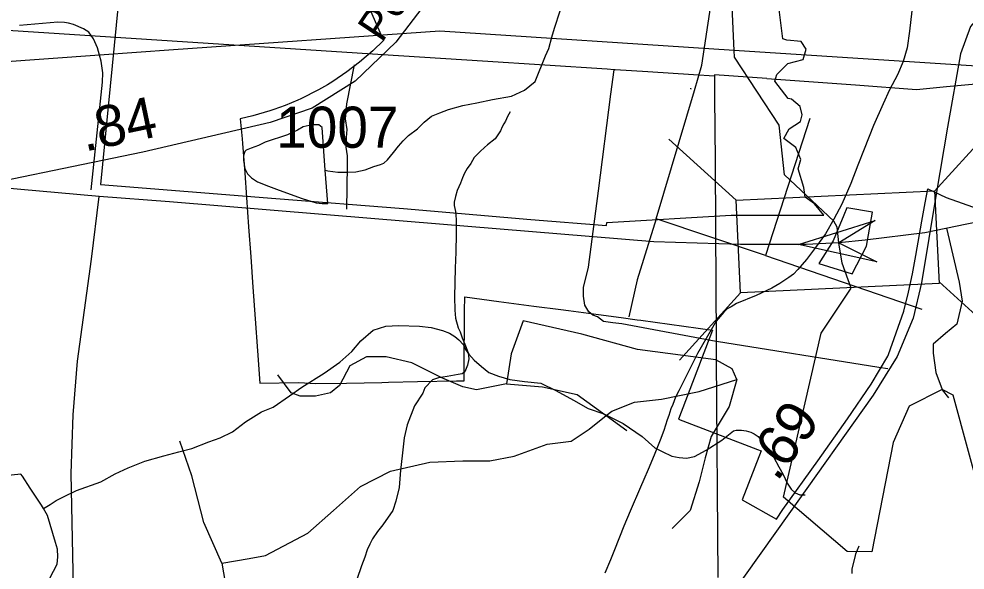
# Model space of a CAD drawing. Extents: x 2169602 to 2449496, y 721995 to 810662.
# Drawn here: x 2423580 to 2426456, y 801464 to 803140 of the extents above; entities that cross this region are included whole.
import ezdxf

# ---------------------------------------------------------------- set-up
doc = ezdxf.new("R2010")
doc.units = 0
doc.layers.add('Default', color=7, linetype='Continuous')

msp = doc.modelspace()

# ---------------------------------------------------------------- linework, layer by layer
at = {"layer": 'Default'}
for p, q in [((2424686.2, 803030.8), (2422738.8, 803156.9)), ((2424050.3, 803045.2), (2423824.8, 803029.4)), ((2427702, 802917.9), (2425754.6, 803044.1)), ((2423824.8, 803029.4), (2422988.8, 802970.6)), ((2424988.8, 803011.2), (2424686.2, 803030.8)), ((2425368.5, 802986.6), (2424988.8, 803011.2)), ((2425389.3, 802985), (2425368.5, 802986.6)), ((2425379.6, 802910.5), (2425389.3, 802985)), ((2425392.5, 802985), (2425389.3, 802985)), ((2425491.6, 802978.6), (2425392.5, 802985)), ((2425631.2, 802969.6), (2425491.6, 802978.6)), ((2426399.8, 802934.1), (2427073.4, 802997.8)), ((2425694.6, 802965.5), (2425631.2, 802969.6)), ((2425694.6, 802965.5), (2425694.7, 802944.8)), ((2425854.1, 802958.5), (2426123.6, 802938.9)), ((2425622.2, 802927.6), (2425622.5, 802928.9)), ((2425622.2, 802927.6), (2425624.4, 802928.2)), ((2425694.7, 802944.8), (2425695, 802901.4)), ((2425341.4, 802616.6), (2425379.6, 802910.5)), ((2425695, 802901.4), (2425696.2, 802708.4)), ((2426363.9, 802616), (2426549.5, 802820.2)), ((2425555.9, 802774.2), (2425760.1, 802588.6)), ((2425696.2, 802708.4), (2425697.5, 802502.9)), ((2425697.5, 802502.9), (2425699.7, 802159.3)), ((2426377.1, 802340.4), (2426581.3, 802154.7)), ((2425587.9, 802102.3), (2425773.5, 802306.5)), ((2425699.7, 802159.3), (2425700, 802106.4)), ((2425700, 802106.4), (2425704.2, 801440.9)), ((2426221.3, 802075.4), (2426193.7, 802079.9)), ((2425365.4, 801933.6), (2425428.4, 801887.8))]:
    msp.add_line(p, q, dxfattribs=at)
for points in [[(2425726.8, 804674.6), (2425689.7, 804509.2), (2425633.2, 804301.9), (2425473.1, 804039), (2425316.6, 803835.9), (2425105.3, 803569.9), (2424867.7, 803255.8), (2424725.4, 803069.4), (2424602, 802950), (2424471.2, 802868.3), (2424343.5, 802824.4), (2423956.3, 802734.3), (2423318, 802602.4), (2423137, 802579.3), (2423056.4, 802571.8)], [(2426766.4, 804578.3), (2426765.4, 804319.7), (2426758, 803999.2), (2426744.4, 803666.2), (2426737.6, 803221.2), (2426664.4, 803219.1), (2426585.9, 803206.6), (2426526.3, 803178.3), (2426472.9, 803116.5), (2426442.6, 803033.8), (2426403.3, 802810.7), (2426368.8, 802606.6), (2426324.3, 802337.4), (2426298.2, 802229.6), (2426250, 802113.4), (2426177.3, 801996.1), (2425920.9, 801634.8), (2425570.4, 801142.7), (2425365.8, 800866.2), (2425085.4, 800475.6), (2425044.9, 800426.8)], [(2428742.7, 804561.8), (2428705.5, 804396.4), (2428649, 804189), (2428488.9, 803926.2), (2428332.5, 803723), (2428121.1, 803457.1), (2427883.6, 803142.9), (2427741.3, 802956.6), (2427617.8, 802837.2), (2427487, 802755.5), (2427359.3, 802711.5), (2426972.2, 802621.5), (2426333.9, 802489.5), (2426152.9, 802466.5), (2426072.2, 802458.9)], [(2425754.6, 803044.1), (2425737.8, 803400.9), (2425560.6, 803614.4), (2425402.7, 803673.4), (2425276.6, 803840.1), (2425043.7, 803854.7), (2424785.7, 803837), (2424717.6, 803894.1), (2424484.7, 803941.6), (2424084.6, 803949.8), (2424050.3, 803956.2)], [(2423952.7, 803905.2), (2423827.7, 802635.9), (2424361.2, 802593.8), (2424748.7, 802563.1), (2425135.7, 802530.3), (2425366.7, 802511.9), (2425367.2, 802520.2), (2425745.5, 802543.2), (2426026.7, 802542.9), (2425999, 802577.9), (2425970.7, 802597.7), (2425965.7, 802627), (2425948.5, 802683.8), (2425957.2, 802711.8), (2425942, 802748.7), (2425905.2, 802776.2), (2425921.2, 802805), (2425956, 802828.1), (2425960.7, 802848.3), (2425955.5, 802873.4), (2425928.5, 802895.2), (2425919, 802897.8), (2425877.7, 802950.2), (2425884, 802971.1), (2425917.2, 803003.9), (2425964, 803016.3), (2425973.7, 803047.9), (2425957.7, 803071.4), (2425914.7, 803074.6), (2425902.2, 803079.3), (2425891.5, 803168.8)], [(2423952.7, 803905.2), (2423827.7, 802635.9), (2424361.2, 802593.8), (2424748.7, 802563.1), (2425135.7, 802530.3), (2425366.7, 802511.9), (2425367.2, 802520.2), (2425745.5, 802543.2), (2426026.7, 802542.9), (2425999, 802577.9), (2425970.7, 802597.7), (2425965.7, 802627), (2425948.5, 802683.8), (2425957.2, 802711.8), (2425942, 802748.7), (2425905.2, 802776.2), (2425921.2, 802805), (2425956, 802828.1), (2425960.7, 802848.3), (2425955.5, 802873.4), (2425928.5, 802895.2), (2425919, 802897.8), (2425877.7, 802950.2), (2425884, 802971.1), (2425917.2, 803003.9), (2425964, 803016.3), (2425973.7, 803047.9), (2425957.7, 803071.4), (2425914.7, 803074.6), (2425902.2, 803079.3), (2425891.5, 803168.8)], [(2424609.4, 803255.8), (2424687.9, 803073.9), (2424655.7, 803042.9), (2424614.9, 803008.1), (2424576.4, 802978.8), (2424533.7, 802949.8), (2424517.9, 802939.6), (2424490.2, 802923.8), (2424437.4, 802896.9), (2424427.4, 802892.3), (2424389.7, 802876.8), (2424355.2, 802863.9), (2424342.7, 802860.2), (2424290.9, 802845.4), (2424252.9, 802836.1), (2424258.4, 802775.4), (2424259.7, 802760.6), (2424266.2, 802671.9), (2424271.7, 802596.5), (2424278.2, 802507.5), (2424284.7, 802416.7), (2424291.4, 802323.9), (2424298.4, 802227.4), (2424305.4, 802130.4), (2424312.7, 802031.8), (2424431.2, 802033.7), (2424481.7, 802031.3), (2424575.4, 802032.1), (2424683.2, 802034.4), (2424703.2, 802034.9), (2424791.7, 802037.3), (2424909.7, 802039.1), (2424933.9, 802039.6), (2424933.9, 802153.1), (2424934.9, 802172.4), (2424934.7, 802251.9), (2424935.2, 802294.6), (2425038.9, 802280.4), (2425145.2, 802265.8), (2425226.9, 802255.8), (2425250.7, 802252.9), (2425342.2, 802240.5), (2425410.4, 802231.7), (2425459.9, 802224.8), (2425470.4, 802223.4), (2425688.9, 802192.9), (2425584.9, 801922.5), (2425825.2, 801830.3), (2425836.2, 801826.1), (2425778.2, 801677.1), (2425882.9, 801618.6), (2425902.4, 801647.6), (2426008.4, 801795.7), (2426098.4, 801923.9), (2426170.9, 802029.4), (2426221.9, 802114.3), (2426223.7, 802118.9), (2426270.2, 802250.8), (2426283.9, 802309.1), (2426296.4, 802364.1), (2426306.4, 802420.4), (2426325.2, 802524.6), (2426335.2, 802580.9), (2426342.7, 802622.9), (2426399.2, 802596.8), (2426576.7, 802534.1)], [(2424609.4, 803255.8), (2424687.9, 803073.9), (2424655.7, 803042.9), (2424614.9, 803008.1), (2424576.4, 802978.8), (2424533.7, 802949.8), (2424517.9, 802939.6), (2424490.2, 802923.8), (2424437.4, 802896.9), (2424427.4, 802892.3), (2424389.7, 802876.8), (2424355.2, 802863.9), (2424342.7, 802860.2), (2424290.9, 802845.4), (2424252.9, 802836.1), (2424258.4, 802775.4), (2424259.7, 802760.6), (2424266.2, 802671.9), (2424271.7, 802596.5), (2424278.2, 802507.5), (2424284.7, 802416.7), (2424291.4, 802323.9), (2424298.4, 802227.4), (2424305.4, 802130.4), (2424312.7, 802031.8), (2424431.2, 802033.7), (2424481.7, 802031.3), (2424575.4, 802032.1), (2424683.2, 802034.4), (2424703.2, 802034.9), (2424791.7, 802037.3), (2424909.7, 802039.1), (2424933.9, 802039.6), (2424933.9, 802153.1), (2424934.9, 802172.4), (2424934.7, 802251.9), (2424935.2, 802294.6), (2425038.9, 802280.4), (2425145.2, 802265.8), (2425226.9, 802255.8), (2425250.7, 802252.9), (2425342.2, 802240.5), (2425410.4, 802231.7), (2425459.9, 802224.8), (2425470.4, 802223.4), (2425688.9, 802192.9), (2425584.9, 801922.5), (2425825.2, 801830.3), (2425836.2, 801826.1), (2425778.2, 801677.1), (2425882.9, 801618.6), (2425902.4, 801647.6), (2426008.4, 801795.7), (2426098.4, 801923.9), (2426170.9, 802029.4), (2426221.9, 802114.3), (2426223.7, 802118.9), (2426270.2, 802250.8), (2426283.9, 802309.1), (2426296.4, 802364.1), (2426306.4, 802420.4), (2426325.2, 802524.6), (2426335.2, 802580.9), (2426342.7, 802622.9), (2426399.2, 802596.8), (2426576.7, 802534.1)], [(2425516.9, 802531.9), (2425633.8, 802922.3), (2425655.8, 802999.1), (2425683.2, 803180.2)], [(2424510.7, 802680.1), (2424518.9, 802678), (2424548.9, 802673.9), (2424577, 802674.1), (2424604.6, 802674.4), (2424632.7, 802680.7), (2424658.8, 802691), (2424678.9, 802696.8), (2424688.9, 802701), (2424700.4, 802711), (2424718.4, 802733.1), (2424734, 802753), (2424748.2, 802769.1), (2424764.2, 802785.4), (2424791.7, 802805.6), (2424812, 802825.6), (2424833.7, 802843.8), (2424859.7, 802853.7), (2424885.6, 802864), (2424929.2, 802876.4), (2424971.5, 802884.7), (2425019.5, 802894.9), (2425077.3, 802905.2), (2425117.3, 802923.5), (2425148.9, 802949.5), (2425180.6, 803027.5), (2425190.7, 803049.5), (2425200.1, 803083.8), (2425208.1, 803111.8), (2425225.7, 803163.8)], [(2426294.8, 803164), (2426287.4, 803102.2), (2426280, 803051.8), (2426268.3, 803009.8), (2426250.5, 802969.9), (2426226.7, 802923.6), (2426207, 802881.5), (2426177.7, 802815.4), (2426150, 802743.3), (2426130.5, 802695.1), (2426108.8, 802638.8), (2426081.5, 802576.8), (2426057.5, 802530.5), (2426031.9, 802486.5), (2426001.9, 802444.4), (2425974.3, 802408), (2425948.4, 802377.9), (2425935.1, 802364), (2425920.5, 802353.7), (2425892.9, 802335.5), (2425868.9, 802321.3), (2425821.3, 802298.9), (2425761.2, 802274.7), (2425745.6, 802264.5), (2425733.5, 802258.6), (2425723.3, 802248.4), (2425699.9, 802220.3)], [(2423824.8, 803029.4), (2423819, 803051.6), (2423806.5, 803079.5), (2423792.4, 803099.3), (2423776.4, 803109.1), (2423746, 803122.9), (2423730.3, 803127.2), (2423718.8, 803129.3), (2423698, 803130.3), (2423581.6, 803119.3)], [(2425754.6, 803044.1), (2424859.1, 803102.1), (2424050.3, 803045.2)], [(2426386.5, 802013), (2426286.7, 801962.7), (2426237.7, 801852.2), (2426172.7, 801518.9), (2426097.6, 801520.4), (2425904.7, 801685.1), (2426018.7, 802184.7), (2426109.6, 802321.1), (2426082.5, 802396.6), (2426072.2, 802458.9), (2426067.8, 802506.6), (2426057.6, 802524.9), (2425907.7, 802665.9), (2425890.7, 802817.1), (2425755.6, 803023.2), (2425754.6, 803044.1)], [(2423799.1, 802620.3), (2423834, 802947.7), (2423834.8, 802975.9), (2423829.5, 803011.4), (2423824.8, 803029.4)], [(2424577.1, 802560.8), (2424579.1, 802693.5), (2424578.7, 802723.5), (2424574.5, 802749.4), (2424576.1, 802779.3), (2424578, 802803.5), (2424572.5, 802835.5), (2424577.1, 802881.3), (2424600, 803000.3)], [(2425854.1, 802958.5), (2425694.6, 802970.1), (2425694.6, 802965.5)], [(2426123.6, 802938.9), (2426308.7, 802925.5), (2426399.8, 802934.1)], [(2425073.3, 802856.9), (2425065.5, 802843.1), (2425059.3, 802829), (2425053.6, 802820.9), (2425049.5, 802811.1), (2425043.7, 802799), (2425035.7, 802786.8), (2425027.7, 802774.6), (2425004, 802756.7), (2424995.8, 802748.6), (2424981.8, 802736.5), (2424964, 802718.5), (2424954.1, 802700.5), (2424942.2, 802684.5), (2424934.2, 802670.2), (2424928.1, 802656.2), (2424922.6, 802640.4), (2424912.5, 802618.4), (2424906.8, 802600.2), (2424903.1, 802582.1), (2424903.1, 802572), (2424907.4, 802554.3), (2424909.2, 802530), (2424909.2, 802486.2), (2424908, 802430.4), (2424906.1, 802382), (2424904.3, 802294.3), (2424904.9, 802254), (2424907, 802230.2), (2424915, 802200.2), (2424921.1, 802188.3), (2424927.1, 802170.4), (2424935.3, 802150.5), (2424939.6, 802140.5), (2424945.3, 802124.6), (2424947.4, 802106.4), (2424943.3, 802086.4), (2424940, 802076.3), (2424935.7, 802066.5), (2424927.9, 802060.3), (2424915.6, 802058.5), (2424882, 802052.3), (2424855.7, 802048.1), (2424837.7, 802041.9), (2424814.1, 802017.9), (2424808.1, 802001.8), (2424782.1, 801963.5), (2424760.6, 801905.5), (2424750.9, 801865.6), (2424745.4, 801811.7), (2424739.6, 801767.5), (2424735.8, 801715.4), (2424726.1, 801673.4), (2424716.5, 801645.3), (2424686.5, 801601.1), (2424670.5, 801581.3), (2424655, 801559.3), (2424646.8, 801543.1), (2424638.6, 801525.2), (2424631, 801502.8), (2424621.3, 801477.1), (2424607.4, 801435)], [(2425984.8, 802837.4), (2425849.5, 802420.4)], [(2424510.7, 802680.1), (2424501.7, 802810), (2424492.1, 802817.6), (2424475.9, 802817.6), (2424461.9, 802815.7), (2424443.9, 802811.5), (2424426.5, 802801.5), (2424395.9, 802787.1), (2424328.4, 802764.8), (2424308.5, 802754.9), (2424286.4, 802746.8), (2424270.4, 802740.3), (2424266.3, 802736.5), (2424264.7, 802730.7), (2424262.8, 802722.4), (2424262.6, 802708.7), (2424267.1, 802684.4), (2424275.1, 802668.6), (2424287, 802656.7), (2424304.7, 802644.7), (2424338.9, 802631), (2424370.9, 802619.3), (2424441, 802593.6), (2424483.5, 802580), (2424501.3, 802578.1), (2424519.3, 802578.2), (2424510.7, 802680.1)], [(2423823.6, 802599.5), (2423516.5, 802626.7), (2423273.7, 802633), (2423045.6, 802623.6), (2422891.3, 802601.6), (2422650.6, 802549.2), (2422338.8, 802450.8), (2421837.6, 802270.7), (2421431.6, 802122), (2421208.7, 802039.3)], [(2425699.7, 802159.3), (2425413.1, 802212.1), (2425385, 802215.8), (2425357.1, 802219.6), (2425339, 802233.4), (2425324.9, 802239.3), (2425312.7, 802249.1), (2425300.5, 802269), (2425296.3, 802296.9), (2425295.8, 802322.9), (2425311.3, 802385.1), (2425341.4, 802616.6)], [(2426500.3, 799426.7), (2426130.9, 799464.4), (2426059.7, 799508.4), (2426009.5, 799587.9), (2425996.9, 799835.1), (2425999, 800061.2), (2426058.7, 800478), (2426069.1, 800626.7), (2426067, 800666.5), (2426027.3, 800691.6), (2424997.6, 800922), (2424848, 800939.8), (2424432.1, 800938.7), (2424080.5, 800934.5), (2423906.8, 800938.7), (2423829.3, 800978.5), (2423774.9, 801037.2), (2423756.1, 801116.7), (2423746.7, 801359.7), (2423738.3, 801757.6), (2423744.6, 801935.6), (2423758.2, 802099), (2423800.1, 802408.9), (2423823.6, 802599.5)], [(2426072.2, 802458.9), (2425972.9, 802453.9), (2425774.1, 802453.9), (2425510.4, 802462.3), (2424661.7, 802531.4), (2424038.1, 802583.8), (2423823.6, 802599.5)], [(2426011.7, 802396.5), (2426112.7, 802364.9), (2426156.7, 802448.6), (2426174.9, 802551.6), (2426096.7, 802564.8), (2426087.4, 802542.5), (2426055.4, 802464.8), (2426011.7, 802396.5)], [(2426011.7, 802396.5), (2426112.7, 802364.9), (2426156.7, 802448.6), (2426174.9, 802551.6), (2426096.7, 802564.8), (2426087.4, 802542.5), (2426055.4, 802464.8), (2426011.7, 802396.5)], [(2425516.9, 802531.9), (2425459.8, 802346.8), (2425434.2, 802233.4)], [(2425849.5, 802420.4), (2425516.9, 802531.9)], [(2426400.3, 802503.3), (2426438.5, 802339.6), (2426447.5, 802281.9), (2426431.3, 802211.6), (2426396.6, 802183.6), (2426359.2, 802150.3), (2426359.2, 802123.3), (2426367.9, 802064.1), (2426386.5, 802013)], [(2425849.5, 802420.4), (2426324.8, 802257.6)], [(2423654.2, 801651), (2423674.7, 801663.4), (2423692.8, 801675.6), (2423717, 801687.8), (2423754.5, 801706.1), (2423828.5, 801732.2), (2423872.2, 801756.8), (2423912, 801774.7), (2423962.2, 801795.1), (2424020.2, 801811.5), (2424066, 801823.7), (2424106, 801833.9), (2424157.2, 801854.1), (2424191.7, 801866.3), (2424229.6, 801884.5), (2424269, 801914.7), (2424317, 801945.2), (2424352.8, 801959.2), (2424402.9, 801993.4), (2424440.4, 802019.8), (2424508.1, 802062.3), (2424555.8, 802096.4), (2424591.9, 802128.7), (2424619.8, 802160.6), (2424657.3, 802193), (2424695.5, 802205.1), (2424733.4, 802207.5), (2424797.2, 802205.6), (2424833.5, 802201.7), (2424867.7, 802192.1), (2424889.3, 802184.4), (2424905.5, 802174.2), (2424917.3, 802164.3), (2424931.7, 802148.3), (2424937.4, 802134.5), (2424947.5, 802120.8), (2424964.1, 802102.5), (2424985.8, 802083), (2425008, 802065), (2425038.3, 802053.1), (2425072.4, 802043.1), (2425116.5, 802037.7), (2425166.1, 802031.8), (2425212.2, 802010.2), (2425266.3, 801980.5), (2425310.4, 801954.8), (2425358.4, 801939.1), (2425416.9, 801909.1), (2425474.7, 801869.6), (2425513.4, 801835.7), (2425535.2, 801823.9), (2425565.1, 801810), (2425587, 801806.3), (2425609.2, 801804.2), (2425633.4, 801808.7), (2425669.5, 801828.7), (2425716.8, 801858.9), (2425752.7, 801887.2), (2425760.7, 801889.2), (2425776.7, 801889.2), (2425790.5, 801887.5), (2425804.8, 801883.3), (2425814.9, 801877.8), (2425827.2, 801869.5), (2425838.9, 801855.9), (2425856.9, 801833.7), (2425875.1, 801805.8), (2425889.7, 801778), (2425903.4, 801754.1), (2425915.7, 801728.3), (2425927.6, 801710.2), (2425939.7, 801698.3), (2425953.9, 801692.4), (2425969.7, 801692.5)], [(2425762.5, 802043.5), (2425748.7, 802075.5), (2425698.4, 802103), (2425460.4, 802135), (2425291.1, 802180.8), (2425112.6, 802222), (2425076, 802121.3), (2425062.2, 802029.7)], [(2425699.9, 802220.3), (2425642.5, 802122.7), (2425585.7, 802009.2), (2425575.6, 801989.6), (2425568.3, 801967.6), (2425562.1, 801953.9), (2425556.2, 801934.1), (2425550.2, 801920.5), (2425540.6, 801888.6), (2425528.9, 801858.8), (2425511.1, 801813.2), (2425493, 801769.2), (2425479.3, 801739.7), (2425469.6, 801715.6), (2425438.1, 801643.3), (2425418.6, 801597.2), (2425390.5, 801525.2), (2425378.6, 801495.3), (2425361.4, 801454.9)], [(2426193.7, 802079.9), (2425700.4, 802159.2), (2425699.7, 802159.3)], [(2425062.2, 802029.7), (2424970.7, 802011.4), (2424929.5, 802020.6), (2424865.4, 802048), (2424773.9, 802093.8), (2424696.1, 802112.1), (2424636.6, 802112.1), (2424586.3, 802084.7), (2424554.2, 802025.1), (2424526.8, 802002.3), (2424481, 801993.1), (2424435.2, 801993.1), (2424407.8, 802002.3), (2424366.6, 802057.2)], [(2425062.2, 802029.7), (2425172.1, 802020.6), (2425277.3, 801997.7), (2425365.4, 801933.6)], [(2425365.4, 801933.6), (2425382.6, 801947.3), (2425451.2, 801974.8), (2425533.6, 801983.9), (2425648, 802006.8), (2425762.5, 802043.5)], [(2425762.5, 802043.5), (2425739.6, 801961.1), (2425684.7, 801869.5), (2425666.4, 801805.4), (2425648, 801732.1), (2425620.6, 801645.2), (2425565.7, 801590.2)], [(2426386.5, 802013), (2426387, 802011.5), (2426406.2, 801987.6)], [(2426513.7, 801653), (2426419.8, 801996.1), (2426386.5, 802013)], [(2424197.2, 801484.9), (2424279.6, 801498.6), (2424330, 801507.8), (2424458.1, 801576.5), (2424535.9, 801645.2), (2424618.3, 801718.4), (2424709.8, 801764.2), (2424828.8, 801791.7), (2424929.5, 801796.2), (2425011.9, 801796.2), (2425085.1, 801810), (2425185.8, 801846.6), (2425259, 801855.8), (2425313.9, 801892.4), (2425365.4, 801933.6)], [(2424197.2, 801484.9), (2424142.3, 801608.5), (2424105.7, 801750.5), (2424069.1, 801855.8)], [(2423654.2, 801651), (2423648.9, 801661.6), (2423614.4, 801713), (2423590.3, 801749.1), (2423586.1, 801755), (2423386.2, 801733.7)], [(2423573, 801273.1), (2423590.9, 801283), (2423613, 801303.1), (2423620.6, 801313.3), (2423638.6, 801349.6), (2423652.4, 801391.3), (2423673.9, 801439.6), (2423695.9, 801481.7), (2423697.7, 801503.7), (2423697.5, 801527.7), (2423691.5, 801547.6), (2423666.9, 801629.6), (2423654.2, 801651)], [(2426113, 801453.5), (2426112.8, 801467.2), (2426122.6, 801503.5), (2426124.7, 801513.3), (2426134.7, 801537.4)], [(2424197.2, 801484.9), (2424229.3, 801297.2), (2424265.9, 801205.6), (2424276.6, 801171.6)]]:
    msp.add_lwpolyline(points, dxfattribs=at)
for points in [[(2425760.1, 802588.6), (2426363.9, 802617.3), (2426377.3, 802335.3), (2425773.5, 802306.5)], [(2426188.4, 802400.6), (2425950.4, 802453.8), (2426183.1, 802526.8), (2426072.2, 802458.9)]]:
    msp.add_lwpolyline(points, close=True, dxfattribs=at)

# ---------------------------------------------------------------- texts
for s, height, rotation, p in [('Poole', 95, 56.3208, (2424683.5, 803064.7)), ('.84', 125, 11.821, (2423779.5, 802735.7)), ('.69', 125, 54.2328, (2425884.3, 801729.9))]:
    msp.add_text(s, height=height, rotation=rotation, dxfattribs=at).set_placement(p)
msp.add_text('1007', height=125, dxfattribs=at).set_placement((2424362, 802747.9))

doc.saveas('drawing.dxf')
